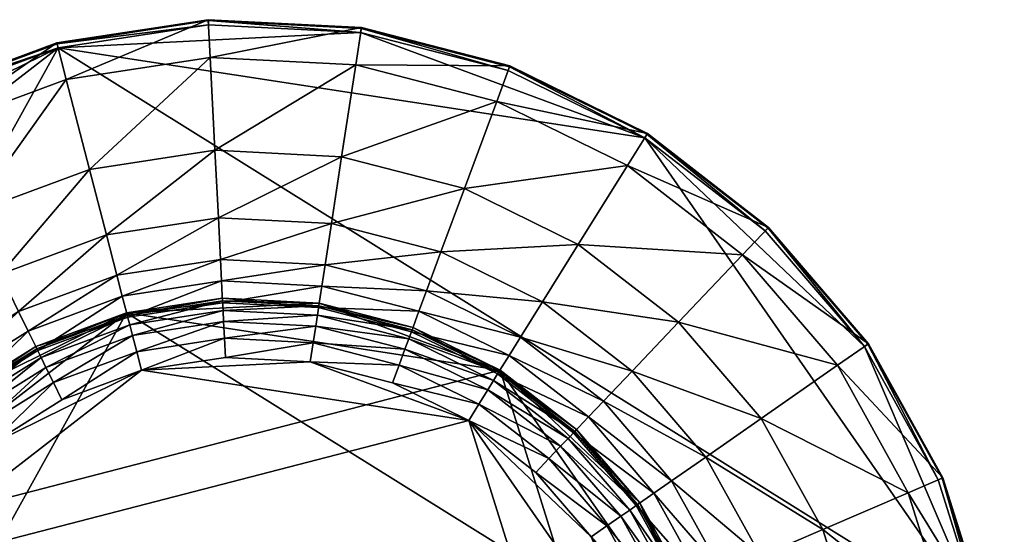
# Model space of a CAD drawing. Header units: millimetres. Extents: x 4582 to 5314, y -8015 to -7904.
# Tile 651 of 656: x 4935 to 5007, y -7942 to -7904. Entities that reach past the tile are written whole.
import ezdxf

# ---------------------------------------------------------------- set-up
doc = ezdxf.new("R2010")
doc.units = ezdxf.units.MM
doc.layers.get('0').update_dxf_attribs({"color": 183})

msp = doc.modelspace()

# ---------------------------------------------------------------- meshes
at = {"color": 252}
mesh = msp.add_polyface(dxfattribs=at)
corners = [(4948.696, -7904.816, -0.186), (4937.696, -7906.502, -0.186), (4937.622, -7906.215, 44.078), (4948.681, -7904.52, 44.078), (4927.26, -7910.367, -0.186), (4927.13, -7910.1, 44.078), (4917.635, -7916.019, 44.078), (4937.605, -7906.148, 121.701), (4948.678, -7904.452, 121.701), (4927.1, -7910.039, 121.701), (4917.593, -7915.965, 121.701), (4938.297, -7908.821, 188.845), (4948.818, -7907.209, 188.845), (4928.315, -7912.518, 188.845), (4919.283, -7918.148, 188.845), (4939.998, -7915.392, 295.37), (4949.161, -7913.988, 295.37), (4931.305, -7918.611, 295.37), (4923.437, -7923.515, 295.37), (4941.237, -7920.176, 369.259), (4949.412, -7918.924, 369.259), (4933.481, -7923.048, 369.259), (4926.462, -7927.423, 369.259), (4957.672, -7919.342, 369.259), (4949.566, -7921.957, 443.148), (4941.998, -7923.117, 443.148), (4934.819, -7925.775, 443.148), (4957.212, -7922.345, 443.148), (4949.646, -7923.536, 517.037), (4942.394, -7924.647, 517.037), (4956.972, -7923.908, 517.037), (4949.726, -7925.124, 590.926), (4942.793, -7926.187, 590.926), (4917.816, -7916.253, -0.186), (4959.81, -7905.38, -0.186)]
mesh.append_faces([[corners[k] for k in face] for face in [(0, 1, 2), (2, 3, 0), (1, 4, 5), (5, 2, 1), (6, 5, 4), (3, 2, 7), (7, 8, 3), (2, 5, 9), (9, 7, 2), (10, 9, 5), (8, 7, 11), (11, 12, 8), (7, 9, 13), (13, 11, 7), (14, 13, 9), (12, 11, 15), (15, 16, 12), (11, 13, 17), (17, 15, 11), (13, 14, 18), (18, 17, 13), (16, 15, 19), (19, 20, 16), (15, 17, 21), (21, 19, 15), (17, 18, 22), (22, 21, 17), (23, 20, 24), (20, 19, 25), (25, 24, 20), (19, 21, 26), (26, 25, 19), (27, 24, 28), (24, 25, 29), (29, 28, 24), (30, 28, 31), (28, 29, 32), (33, 4, 1), (1, 0, 34)]], dxfattribs={"vtx2": -1, "color": 252})
mesh = msp.add_polyface(dxfattribs=at)
corners = [(4970.584, -7908.169, -0.186), (4959.81, -7905.38, -0.186), (4959.855, -7905.087, 44.078), (4970.687, -7907.891, 44.078), (4948.696, -7904.816, -0.186), (4948.681, -7904.52, 44.078), (4959.866, -7905.019, 121.701), (4970.71, -7907.827, 121.701), (4948.678, -7904.452, 121.701), (4959.448, -7907.748, 188.845), (4969.752, -7910.416, 188.845), (4948.818, -7907.209, 188.845), (4958.42, -7914.458, 295.37), (4967.394, -7916.781, 295.37), (4949.161, -7913.988, 295.37), (4957.672, -7919.342, 369.259), (4965.678, -7921.415, 369.259), (4949.412, -7918.924, 369.259), (4957.212, -7922.345, 443.148), (4964.623, -7924.264, 443.148), (4949.566, -7921.957, 443.148), (4971.496, -7927.636, 443.148), (4964.074, -7925.747, 517.037), (4956.972, -7923.908, 517.037), (4949.646, -7923.536, 517.037), (4970.66, -7928.977, 517.037), (4963.522, -7927.238, 590.926), (4956.731, -7925.48, 590.926), (4949.726, -7925.124, 590.926), (4969.819, -7930.327, 590.926), (4963.638, -7926.924, 664.814), (4956.782, -7925.149, 664.814), (4949.709, -7924.791, 664.814), (4937.696, -7906.502, -0.186), (4980.575, -7913.07, -0.186), (4969.996, -7930.043, 664.814), (4942.709, -7925.863, 664.814)]
mesh.append_faces([[corners[k] for k in face] for face in [(33, 1, 34), (35, 31, 36)]], dxfattribs={"vtx0": -1, "vtx1": -1, "vtx2": -1, "color": 252})
mesh.append_faces([[corners[k] for k in face] for face in [(0, 1, 2), (2, 3, 0), (1, 4, 5), (5, 2, 1), (3, 2, 6), (6, 7, 3), (2, 5, 8), (8, 6, 2), (7, 6, 9), (9, 10, 7), (6, 8, 11), (11, 9, 6), (10, 9, 12), (12, 13, 10), (9, 11, 14), (14, 12, 9), (13, 12, 15), (15, 16, 13), (12, 14, 17), (17, 15, 12), (16, 15, 18), (18, 19, 16), (20, 18, 15), (21, 19, 22), (19, 18, 23), (23, 22, 19), (24, 23, 18), (25, 22, 26), (22, 23, 27), (27, 26, 22), (28, 27, 23), (29, 26, 30), (26, 27, 31), (31, 30, 26), (32, 31, 27), (35, 30, 31)]], dxfattribs={"vtx2": -1, "color": 252})
mesh = msp.add_polyface(dxfattribs=at)
corners = [(4996.624, -7928.326, -0.186), (4989.375, -7919.882, -0.186), (4989.579, -7919.667, 44.078), (4996.867, -7928.157, 44.078), (4980.575, -7913.07, -0.186), (4980.732, -7912.819, 44.078), (4970.584, -7908.169, -0.186), (4970.687, -7907.891, 44.078), (4989.627, -7919.618, 121.701), (4996.923, -7928.118, 121.701), (4980.768, -7912.761, 121.701), (4970.71, -7907.827, 121.701), (4987.724, -7921.619, 188.845), (4994.657, -7929.695, 188.845), (4979.308, -7915.104, 188.845), (4969.752, -7910.416, 188.845), (4983.048, -7926.538, 295.37), (4989.087, -7933.572, 295.37), (4975.717, -7920.864, 295.37), (4967.394, -7916.781, 295.37), (4973.103, -7925.058, 369.259), (4979.643, -7930.12, 369.259), (4965.678, -7921.415, 369.259), (4971.496, -7927.636, 443.148), (4964.623, -7924.264, 443.148), (4977.55, -7932.322, 443.148), (4970.66, -7928.977, 517.037), (4964.074, -7925.747, 517.037), (4963.522, -7927.238, 590.926), (4969.819, -7930.327, 590.926), (4963.638, -7926.924, 664.814), (4969.996, -7930.043, 664.814), (4959.81, -7905.38, -0.186), (5005.356, -7948.674, -0.186), (4937.696, -7906.502, -0.186)]
mesh.append_faces([[corners[k] for k in face] for face in [(4, 0, 33), (34, 4, 33)]], dxfattribs={"vtx0": -1, "vtx1": -1, "vtx2": -1, "color": 252})
mesh.append_faces([[corners[k] for k in face] for face in [(0, 1, 2), (2, 3, 0), (1, 4, 5), (5, 2, 1), (4, 6, 7), (7, 5, 4), (3, 2, 8), (8, 9, 3), (2, 5, 10), (10, 8, 2), (5, 7, 11), (11, 10, 5), (9, 8, 12), (12, 13, 9), (8, 10, 14), (14, 12, 8), (10, 11, 15), (15, 14, 10), (13, 12, 16), (16, 17, 13), (12, 14, 18), (18, 16, 12), (14, 15, 19), (19, 18, 14), (16, 18, 20), (20, 21, 16), (18, 19, 22), (22, 20, 18), (21, 20, 23), (20, 22, 24), (24, 23, 20), (25, 23, 26), (27, 26, 23), (28, 29, 26), (30, 31, 29), (32, 6, 4), (4, 1, 0)]], dxfattribs={"vtx2": -1, "color": 252})
mesh = msp.add_polyface(dxfattribs=at)
corners = [(4927.26, -7910.367, -0.186), (4917.816, -7916.253, -0.186), (4917.635, -7916.019, 44.078), (4909.75, -7923.92, -0.186), (4909.525, -7923.727, 44.078), (4903.393, -7933.054, -0.186), (4903.134, -7932.91, 44.078), (4899.004, -7943.281, -0.186), (4898.721, -7943.192, 44.078), (4927.13, -7910.1, 44.078), (4917.593, -7915.965, 121.701), (4909.473, -7923.683, 121.701), (4903.074, -7932.877, 121.701), (4898.656, -7943.172, 121.701), (4927.1, -7910.039, 121.701), (4919.283, -7918.148, 188.845), (4911.568, -7925.481, 188.845), (4905.488, -7934.217, 188.845), (4901.29, -7943.998, 188.845), (4916.718, -7929.902, 295.37), (4923.437, -7923.515, 295.37), (4911.422, -7937.511, 295.37), (4907.767, -7946.03, 295.37), (4920.468, -7933.121, 369.259), (4915.743, -7939.909, 369.259), (4912.482, -7947.509, 369.259), (4918.399, -7941.383, 443.148), (4922.773, -7935.1, 443.148), (4915.38, -7948.419, 443.148), (4919.782, -7942.151, 517.037), (4896.764, -7954.182, -0.186), (4937.696, -7906.502, -0.186), (4899.004, -7976.211, -0.186)]
mesh.append_faces([[corners[k] for k in face] for face in [(5, 1, 31), (32, 5, 31)]], dxfattribs={"vtx0": -1, "vtx1": -1, "vtx2": -1, "color": 252})
mesh.append_faces([[corners[k] for k in face] for face in [(0, 1, 2), (1, 3, 4), (4, 2, 1), (3, 5, 6), (6, 4, 3), (5, 7, 8), (8, 6, 5), (9, 2, 10), (2, 4, 11), (11, 10, 2), (4, 6, 12), (12, 11, 4), (6, 8, 13), (13, 12, 6), (14, 10, 15), (10, 11, 16), (16, 15, 10), (11, 12, 17), (17, 16, 11), (12, 13, 18), (18, 17, 12), (15, 16, 19), (19, 20, 15), (16, 17, 21), (21, 19, 16), (17, 18, 22), (22, 21, 17), (20, 19, 23), (19, 21, 24), (24, 23, 19), (25, 24, 21), (23, 24, 26), (26, 27, 23), (28, 26, 24), (27, 26, 29), (30, 7, 5), (5, 3, 1)]], dxfattribs={"vtx2": -1, "color": 252})
mesh = msp.add_polyface(dxfattribs=at)
corners = [(4920.468, -7933.121, 369.259), (4926.462, -7927.423, 369.259), (4923.437, -7923.515, 295.37), (4933.481, -7923.048, 369.259), (4928.322, -7929.825, 443.148), (4934.819, -7925.775, 443.148), (4922.773, -7935.1, 443.148), (4941.998, -7923.117, 443.148), (4935.515, -7927.195, 517.037), (4942.394, -7924.647, 517.037), (4929.29, -7931.075, 517.037), (4923.973, -7936.13, 517.037), (4919.782, -7942.151, 517.037), (4942.793, -7926.187, 590.926), (4949.726, -7925.124, 590.926), (4949.646, -7923.536, 517.037), (4936.215, -7928.623, 590.926), (4930.263, -7932.333, 590.926), (4925.179, -7937.165, 590.926), (4921.172, -7942.922, 590.926), (4956.731, -7925.48, 590.926), (4949.709, -7924.791, 664.814), (4942.709, -7925.863, 664.814), (4936.068, -7928.323, 664.814), (4930.058, -7932.069, 664.814), (4924.925, -7936.948, 664.814), (4920.88, -7942.76, 664.814), (4899.004, -7976.211, -0.186), (4937.696, -7906.502, -0.186), (5005.356, -7948.674, -0.186), (4956.782, -7925.149, 664.814), (4969.996, -7930.043, 664.814)]
mesh.append_faces([[corners[k] for k in face] for face in [(27, 28, 29), (22, 24, 26), (31, 22, 26)]], dxfattribs={"vtx0": -1, "vtx1": -1, "vtx2": -1, "color": 252})
mesh.append_faces([[corners[k] for k in face] for face in [(0, 1, 2), (3, 1, 4), (4, 5, 3), (1, 0, 6), (6, 4, 1), (7, 5, 8), (8, 9, 7), (5, 4, 10), (10, 8, 5), (4, 6, 11), (11, 10, 4), (12, 11, 6), (13, 14, 15), (9, 8, 16), (16, 13, 9), (8, 10, 17), (17, 16, 8), (10, 11, 18), (18, 17, 10), (11, 12, 19), (19, 18, 11), (20, 14, 21), (14, 13, 22), (22, 21, 14), (13, 16, 23), (23, 22, 13), (16, 17, 24), (24, 23, 16), (17, 18, 25), (25, 24, 17), (18, 19, 26), (26, 25, 18), (30, 21, 22), (22, 23, 24), (24, 25, 26)]], dxfattribs={"vtx2": -1, "color": 252})
at = {"color": 30}
mesh = msp.add_polyface(dxfattribs=at)
corners = [(4956.782, -7925.149, 664.814), (4949.709, -7924.791, 664.814), (4949.709, -7924.791, 730.814), (4942.709, -7925.863, 664.814), (4942.709, -7925.863, 730.814), (4936.068, -7928.323, 664.814), (4936.068, -7928.323, 730.814), (4930.058, -7932.069, 664.814), (4930.058, -7932.069, 730.814), (4924.925, -7936.948, 730.814), (4956.782, -7925.149, 730.814), (4949.709, -7924.791, 796.814), (4942.709, -7925.863, 796.814), (4936.068, -7928.323, 796.814), (4930.058, -7932.069, 796.814), (4924.925, -7936.948, 796.814), (4942.709, -7925.863, 862.814), (4949.709, -7924.791, 862.814), (4936.068, -7928.323, 862.814), (4930.058, -7932.069, 862.814), (4924.925, -7936.948, 862.814), (4942.709, -7925.863, 928.814), (4949.709, -7924.791, 928.814), (4936.068, -7928.323, 928.814), (4930.058, -7932.069, 928.814), (4924.925, -7936.948, 928.814), (4942.709, -7925.863, 994.814), (4949.709, -7924.791, 994.814), (4936.068, -7928.323, 994.814), (4930.058, -7932.069, 994.814), (4924.925, -7936.948, 994.814), (4920.88, -7942.76, 664.814), (4918.087, -7970.224, 664.814), (4985.766, -7952.7, 664.814), (4956.782, -7925.149, 994.814), (4920.88, -7942.76, 994.814), (4969.996, -7930.043, 994.814)]
mesh.append_faces([[corners[k] for k in face] for face in [(31, 7, 3), (32, 31, 3), (32, 3, 33), (26, 29, 35), (36, 26, 35)]], dxfattribs={"vtx0": -1, "vtx1": -1, "vtx2": -1, "color": 30})
mesh.append_faces([[corners[k] for k in face] for face in [(0, 1, 2), (1, 3, 4), (4, 2, 1), (3, 5, 6), (6, 4, 3), (5, 7, 8), (8, 6, 5), (9, 8, 7), (10, 2, 11), (2, 4, 12), (12, 11, 2), (4, 6, 13), (13, 12, 4), (6, 8, 14), (14, 13, 6), (15, 14, 8), (11, 12, 16), (16, 17, 11), (12, 13, 18), (18, 16, 12), (13, 14, 19), (19, 18, 13), (20, 19, 14), (17, 16, 21), (21, 22, 17), (16, 18, 23), (23, 21, 16), (18, 19, 24), (24, 23, 18), (25, 24, 19), (22, 21, 26), (26, 27, 22), (21, 23, 28), (28, 26, 21), (23, 24, 29), (29, 28, 23), (30, 29, 24), (7, 5, 3), (3, 1, 0), (34, 27, 26), (26, 28, 29)]], dxfattribs={"vtx2": -1, "color": 30})
at = {"color": 252}
mesh = msp.add_polyface(dxfattribs=at)
corners = [(4949.709, -7924.791, 994.814), (4942.709, -7925.863, 994.814), (4942.709, -7925.863, 1002.756), (4936.068, -7928.323, 994.814), (4936.068, -7928.323, 1002.756), (4949.709, -7924.791, 1002.756), (4942.709, -7925.863, 1010.697), (4936.068, -7928.323, 1010.697), (4949.709, -7924.791, 1010.697), (4942.709, -7925.863, 1018.638), (4936.068, -7928.323, 1018.638), (4949.709, -7924.791, 1018.638), (4942.709, -7925.863, 1026.579), (4936.068, -7928.323, 1026.579), (4949.709, -7924.791, 1026.579), (4942.709, -7925.863, 1034.52), (4936.068, -7928.323, 1034.52), (4949.709, -7924.791, 1034.52), (4942.709, -7925.863, 1042.462), (4936.068, -7928.323, 1042.462), (4936.068, -7928.323, 1050.403), (4942.709, -7925.863, 1050.403), (4936.068, -7928.323, 1058.344), (4942.709, -7925.863, 1058.344), (4936.068, -7928.323, 1066.285), (4942.709, -7925.863, 1066.285), (4936.068, -7928.323, 1074.226), (4942.709, -7925.863, 1074.226), (4936.068, -7928.323, 1082.167), (4942.709, -7925.863, 1082.167), (4936.068, -7928.323, 1124.866), (4942.709, -7925.863, 1124.866), (4936.152, -7928.494, 1126.178), (4942.757, -7926.048, 1126.178), (4936.464, -7929.129, 1127.176), (4942.934, -7926.733, 1127.176), (4936.817, -7929.848, 1128.138), (4943.135, -7927.508, 1128.138)]
mesh.append_faces([[corners[k] for k in face] for face in [(0, 1, 2), (1, 3, 4), (4, 2, 1), (5, 2, 6), (2, 4, 7), (7, 6, 2), (8, 6, 9), (6, 7, 10), (10, 9, 6), (11, 9, 12), (9, 10, 13), (13, 12, 9), (14, 12, 15), (12, 13, 16), (16, 15, 12), (17, 15, 18), (15, 16, 19), (19, 18, 15), (18, 19, 20), (20, 21, 18), (21, 20, 22), (22, 23, 21), (23, 22, 24), (24, 25, 23), (25, 24, 26), (26, 27, 25), (27, 26, 28), (28, 29, 27), (29, 28, 30), (30, 31, 29), (31, 30, 32), (32, 33, 31), (33, 32, 34), (34, 35, 33), (36, 37, 35)]], dxfattribs={"vtx2": -1, "color": 252})
at = {"color": 30}
mesh = msp.add_polyface(dxfattribs=at)
corners = [(4975.596, -7934.378, 664.814), (4969.996, -7930.043, 664.814), (4969.996, -7930.043, 730.814), (4975.596, -7934.378, 730.814), (4963.638, -7926.924, 664.814), (4963.638, -7926.924, 730.814), (4956.782, -7925.149, 664.814), (4956.782, -7925.149, 730.814), (4949.709, -7924.791, 730.814), (4969.996, -7930.043, 796.814), (4975.596, -7934.378, 796.814), (4963.638, -7926.924, 796.814), (4956.782, -7925.149, 796.814), (4949.709, -7924.791, 796.814), (4969.996, -7930.043, 862.814), (4975.596, -7934.378, 862.814), (4963.638, -7926.924, 862.814), (4956.782, -7925.149, 862.814), (4949.709, -7924.791, 862.814), (4980.209, -7939.751, 862.814), (4975.596, -7934.378, 928.814), (4969.996, -7930.043, 928.814), (4963.638, -7926.924, 928.814), (4956.782, -7925.149, 928.814), (4949.709, -7924.791, 928.814), (4980.209, -7939.751, 928.814), (4975.596, -7934.378, 994.814), (4969.996, -7930.043, 994.814), (4963.638, -7926.924, 994.814), (4956.782, -7925.149, 994.814), (4949.709, -7924.791, 994.814), (4942.709, -7925.863, 664.814), (4980.209, -7939.751, 664.814), (4980.209, -7939.751, 994.814), (4942.709, -7925.863, 994.814)]
mesh.append_faces([[corners[k] for k in face] for face in [(31, 6, 1), (27, 29, 34)]], dxfattribs={"vtx0": -1, "vtx1": -1, "vtx2": -1, "color": 30})
mesh.append_faces([[corners[k] for k in face] for face in [(0, 1, 2), (2, 3, 0), (1, 4, 5), (5, 2, 1), (4, 6, 7), (7, 5, 4), (8, 7, 6), (3, 2, 9), (9, 10, 3), (2, 5, 11), (11, 9, 2), (5, 7, 12), (12, 11, 5), (13, 12, 7), (10, 9, 14), (14, 15, 10), (9, 11, 16), (16, 14, 9), (11, 12, 17), (17, 16, 11), (12, 13, 18), (18, 17, 12), (19, 15, 20), (15, 14, 21), (21, 20, 15), (14, 16, 22), (22, 21, 14), (16, 17, 23), (23, 22, 16), (17, 18, 24), (24, 23, 17), (25, 20, 26), (20, 21, 27), (27, 26, 20), (21, 22, 28), (28, 27, 21), (22, 23, 29), (29, 28, 22), (23, 24, 30), (30, 29, 23), (6, 4, 1), (1, 0, 32), (33, 26, 27), (27, 28, 29)]], dxfattribs={"vtx2": -1, "color": 30})
at = {"color": 252}
mesh = msp.add_polyface(dxfattribs=at)
corners = [(4956.782, -7925.149, 994.814), (4949.709, -7924.791, 994.814), (4949.709, -7924.791, 1002.756), (4942.709, -7925.863, 1002.756), (4956.782, -7925.149, 1002.756), (4949.709, -7924.791, 1010.697), (4942.709, -7925.863, 1010.697), (4956.782, -7925.149, 1010.697), (4949.709, -7924.791, 1018.638), (4942.709, -7925.863, 1018.638), (4956.782, -7925.149, 1018.638), (4949.709, -7924.791, 1026.579), (4942.709, -7925.863, 1026.579), (4956.782, -7925.149, 1026.579), (4949.709, -7924.791, 1034.52), (4942.709, -7925.863, 1034.52), (4942.709, -7925.863, 1042.462), (4949.709, -7924.791, 1042.462), (4942.709, -7925.863, 1050.403), (4949.709, -7924.791, 1050.403), (4942.709, -7925.863, 1058.344), (4949.709, -7924.791, 1058.344), (4942.709, -7925.863, 1066.285), (4949.709, -7924.791, 1066.285), (4942.709, -7925.863, 1074.226), (4949.709, -7924.791, 1074.226), (4942.709, -7925.863, 1082.167), (4949.709, -7924.791, 1082.167), (4942.709, -7925.863, 1124.866), (4949.709, -7924.791, 1124.866), (4942.757, -7926.048, 1126.178), (4949.719, -7924.982, 1126.178), (4942.934, -7926.733, 1127.176), (4949.755, -7925.688, 1127.176), (4956.646, -7926.038, 1127.176), (4949.795, -7926.488, 1128.138), (4943.135, -7927.508, 1128.138), (4956.525, -7926.829, 1128.138), (4949.858, -7927.723, 1129.106), (4943.445, -7928.705, 1129.106), (4956.337, -7928.051, 1129.106), (4949.929, -7929.114, 1129.814), (4942.709, -7925.863, 994.814)]
mesh.append_faces([[corners[k] for k in face] for face in [(0, 1, 2), (3, 2, 1), (4, 2, 5), (6, 5, 2), (7, 5, 8), (9, 8, 5), (10, 8, 11), (12, 11, 8), (13, 11, 14), (15, 14, 11), (16, 17, 14), (17, 16, 18), (18, 19, 17), (19, 18, 20), (20, 21, 19), (21, 20, 22), (22, 23, 21), (23, 22, 24), (24, 25, 23), (25, 24, 26), (26, 27, 25), (27, 26, 28), (28, 29, 27), (29, 28, 30), (30, 31, 29), (31, 30, 32), (32, 33, 31), (34, 33, 35), (33, 32, 36), (36, 35, 33), (37, 35, 38), (35, 36, 39), (39, 38, 35), (40, 38, 41), (42, 1, 0)]], dxfattribs={"vtx2": -1, "color": 252})
mesh = msp.add_polyface(dxfattribs=at)
corners = [(4963.638, -7926.924, 994.814), (4956.782, -7925.149, 994.814), (4956.782, -7925.149, 1002.756), (4949.709, -7924.791, 1002.756), (4949.709, -7924.791, 1010.697), (4956.782, -7925.149, 1010.697), (4949.709, -7924.791, 1018.638), (4956.782, -7925.149, 1018.638), (4949.709, -7924.791, 1026.579), (4956.782, -7925.149, 1026.579), (4949.709, -7924.791, 1034.52), (4956.782, -7925.149, 1034.52), (4949.709, -7924.791, 1042.462), (4956.782, -7925.149, 1042.462), (4949.709, -7924.791, 1050.403), (4956.782, -7925.149, 1050.403), (4949.709, -7924.791, 1058.344), (4956.782, -7925.149, 1058.344), (4949.709, -7924.791, 1066.285), (4956.782, -7925.149, 1066.285), (4949.709, -7924.791, 1074.226), (4956.782, -7925.149, 1074.226), (4949.709, -7924.791, 1082.167), (4956.782, -7925.149, 1082.167), (4949.709, -7924.791, 1124.866), (4956.782, -7925.149, 1124.866), (4963.638, -7926.924, 1124.866), (4956.753, -7925.339, 1126.178), (4949.719, -7924.982, 1126.178), (4963.571, -7927.104, 1126.178), (4956.646, -7926.038, 1127.176), (4949.755, -7925.688, 1127.176), (4963.326, -7927.767, 1127.176), (4956.525, -7926.829, 1128.138), (4949.795, -7926.488, 1128.138), (4963.048, -7928.518, 1128.138), (4956.337, -7928.051, 1129.106), (4949.858, -7927.723, 1129.106), (4962.618, -7929.678, 1129.106), (4956.126, -7929.429, 1129.814), (4949.929, -7929.114, 1129.814), (4942.709, -7925.863, 994.814), (4969.996, -7930.043, 994.814), (4967.706, -7933.717, 1129.814), (4943.794, -7930.054, 1129.814)]
mesh.append_faces([[corners[k] for k in face] for face in [(41, 1, 42), (43, 39, 44)]], dxfattribs={"vtx0": -1, "vtx1": -1, "vtx2": -1, "color": 252})
mesh.append_faces([[corners[k] for k in face] for face in [(0, 1, 2), (3, 2, 1), (4, 5, 2), (6, 7, 5), (8, 9, 7), (10, 11, 9), (11, 10, 12), (12, 13, 11), (13, 12, 14), (14, 15, 13), (15, 14, 16), (16, 17, 15), (17, 16, 18), (18, 19, 17), (19, 18, 20), (20, 21, 19), (21, 20, 22), (22, 23, 21), (23, 22, 24), (24, 25, 23), (26, 25, 27), (25, 24, 28), (28, 27, 25), (29, 27, 30), (27, 28, 31), (31, 30, 27), (32, 30, 33), (34, 33, 30), (35, 33, 36), (37, 36, 33), (38, 36, 39), (40, 39, 36)]], dxfattribs={"vtx2": -1, "color": 252})
mesh = msp.add_polyface(dxfattribs=at)
corners = [(4956.782, -7925.149, 1002.756), (4963.638, -7926.924, 1002.756), (4963.638, -7926.924, 994.814), (4956.782, -7925.149, 1010.697), (4963.638, -7926.924, 1010.697), (4956.782, -7925.149, 1018.638), (4963.638, -7926.924, 1018.638), (4956.782, -7925.149, 1026.579), (4963.638, -7926.924, 1026.579), (4956.782, -7925.149, 1034.52), (4963.638, -7926.924, 1034.52), (4956.782, -7925.149, 1042.462), (4963.638, -7926.924, 1042.462), (4956.782, -7925.149, 1050.403), (4963.638, -7926.924, 1050.403), (4956.782, -7925.149, 1058.344), (4963.638, -7926.924, 1058.344), (4956.782, -7925.149, 1066.285), (4963.638, -7926.924, 1066.285), (4956.782, -7925.149, 1074.226), (4963.638, -7926.924, 1074.226), (4956.782, -7925.149, 1082.167), (4963.638, -7926.924, 1082.167), (4956.782, -7925.149, 1124.866), (4963.638, -7926.924, 1124.866), (4969.996, -7930.043, 1124.866), (4963.571, -7927.104, 1126.178), (4956.753, -7925.339, 1126.178), (4969.895, -7930.206, 1126.178), (4963.326, -7927.767, 1127.176), (4956.646, -7926.038, 1127.176), (4969.52, -7930.806, 1127.176), (4963.048, -7928.518, 1128.138), (4956.525, -7926.829, 1128.138), (4969.097, -7931.485, 1128.138), (4962.618, -7929.678, 1129.106), (4956.337, -7928.051, 1129.106), (4968.443, -7932.535, 1129.106), (4962.134, -7930.984, 1129.814), (4956.126, -7929.429, 1129.814), (4956.782, -7925.149, 994.814), (4969.996, -7930.043, 994.814), (4967.706, -7933.717, 1129.814)]
mesh.append_faces([[corners[k] for k in face] for face in [(0, 1, 2), (1, 0, 3), (3, 4, 1), (4, 3, 5), (5, 6, 4), (6, 5, 7), (7, 8, 6), (8, 7, 9), (9, 10, 8), (10, 9, 11), (11, 12, 10), (12, 11, 13), (13, 14, 12), (14, 13, 15), (15, 16, 14), (16, 15, 17), (17, 18, 16), (18, 17, 19), (19, 20, 18), (20, 19, 21), (21, 22, 20), (22, 21, 23), (23, 24, 22), (25, 24, 26), (27, 26, 24), (28, 26, 29), (30, 29, 26), (31, 29, 32), (33, 32, 29), (34, 32, 35), (36, 35, 32), (37, 35, 38), (39, 38, 35), (40, 2, 41), (42, 38, 39)]], dxfattribs={"vtx2": -1, "color": 252})
mesh = msp.add_polyface(dxfattribs=at)
corners = [(4924.925, -7936.948, 994.814), (4920.88, -7942.76, 994.814), (4920.88, -7942.76, 1002.756), (4918.087, -7949.268, 1002.756), (4924.925, -7936.948, 1002.756), (4920.88, -7942.76, 1010.697), (4918.087, -7949.268, 1010.697), (4924.925, -7936.948, 1010.697), (4920.88, -7942.76, 1018.638), (4918.087, -7949.268, 1018.638), (4924.925, -7936.948, 1018.638), (4920.88, -7942.76, 1026.579), (4918.087, -7949.268, 1026.579), (4924.925, -7936.948, 1026.579), (4920.88, -7942.76, 1034.52), (4918.087, -7949.268, 1034.52), (4924.925, -7936.948, 1034.52), (4920.88, -7942.76, 1042.462), (4918.087, -7949.268, 1042.462), (4924.925, -7936.948, 1042.462), (4920.88, -7942.76, 1050.403), (4918.087, -7949.268, 1050.403), (4924.925, -7936.948, 1050.403), (4920.88, -7942.76, 1058.344), (4918.087, -7949.268, 1058.344), (4918.087, -7949.268, 1066.285), (4920.88, -7942.76, 1066.285), (4918.087, -7949.268, 1074.226), (4920.88, -7942.76, 1074.226), (4918.087, -7949.268, 1082.167), (4920.88, -7942.76, 1082.167), (4918.087, -7949.268, 1124.866), (4920.88, -7942.76, 1124.866), (4924.925, -7936.948, 1124.866), (4921.047, -7942.853, 1126.178), (4918.27, -7949.325, 1126.178), (4925.071, -7937.072, 1126.178), (4921.665, -7943.196, 1127.176), (4918.944, -7949.537, 1127.176), (4925.607, -7937.533, 1127.176), (4922.366, -7943.585, 1128.138), (4919.708, -7949.777, 1128.138), (4926.215, -7938.055, 1128.138), (4923.447, -7944.185, 1129.106), (4920.888, -7950.147, 1129.106), (4927.153, -7938.86, 1129.106), (4924.665, -7944.861, 1129.814), (4928.21, -7939.768, 1129.814), (4922.218, -7950.564, 1129.814), (4918.087, -7970.224, 994.814), (4942.709, -7925.863, 994.814)]
mesh.append_faces([[corners[k] for k in face] for face in [(49, 1, 50)]], dxfattribs={"vtx0": -1, "vtx1": -1, "vtx2": -1, "color": 252})
mesh.append_faces([[corners[k] for k in face] for face in [(0, 1, 2), (3, 2, 1), (4, 2, 5), (6, 5, 2), (7, 5, 8), (9, 8, 5), (10, 8, 11), (12, 11, 8), (13, 11, 14), (15, 14, 11), (16, 14, 17), (18, 17, 14), (19, 17, 20), (21, 20, 17), (22, 20, 23), (24, 23, 20), (25, 26, 23), (26, 25, 27), (27, 28, 26), (28, 27, 29), (29, 30, 28), (30, 29, 31), (31, 32, 30), (33, 32, 34), (35, 34, 32), (36, 34, 37), (38, 37, 34), (39, 37, 40), (41, 40, 37), (42, 40, 43), (44, 43, 40), (45, 43, 46), (46, 47, 45), (48, 46, 43)]], dxfattribs={"vtx2": -1, "color": 252})
mesh = msp.add_polyface(dxfattribs=at)
corners = [(4930.058, -7932.069, 1002.756), (4936.068, -7928.323, 1002.756), (4936.068, -7928.323, 994.814), (4930.058, -7932.069, 1010.697), (4936.068, -7928.323, 1010.697), (4930.058, -7932.069, 1018.638), (4936.068, -7928.323, 1018.638), (4930.058, -7932.069, 1026.579), (4936.068, -7928.323, 1026.579), (4930.058, -7932.069, 1034.52), (4936.068, -7928.323, 1034.52), (4930.058, -7932.069, 1042.462), (4936.068, -7928.323, 1042.462), (4930.058, -7932.069, 1050.403), (4936.068, -7928.323, 1050.403), (4930.058, -7932.069, 1058.344), (4936.068, -7928.323, 1058.344), (4930.058, -7932.069, 1066.285), (4936.068, -7928.323, 1066.285), (4930.058, -7932.069, 1074.226), (4936.068, -7928.323, 1074.226), (4930.058, -7932.069, 1082.167), (4936.068, -7928.323, 1082.167), (4930.058, -7932.069, 1124.866), (4936.068, -7928.323, 1124.866), (4930.175, -7932.22, 1126.178), (4936.152, -7928.494, 1126.178), (4930.608, -7932.779, 1127.176), (4936.464, -7929.129, 1127.176), (4942.934, -7926.733, 1127.176), (4936.817, -7929.848, 1128.138), (4931.098, -7933.412, 1128.138), (4943.135, -7927.508, 1128.138), (4937.361, -7930.958, 1129.106), (4943.445, -7928.705, 1129.106), (4931.855, -7934.39, 1129.106), (4949.858, -7927.723, 1129.106), (4943.794, -7930.054, 1129.814), (4949.929, -7929.114, 1129.814), (4937.975, -7932.209, 1129.814), (4932.708, -7935.492, 1129.814), (4930.058, -7932.069, 994.814), (4942.709, -7925.863, 994.814), (4918.087, -7970.224, 994.814), (4985.766, -7952.7, 994.814), (4956.126, -7929.429, 1129.814), (4924.665, -7944.861, 1129.814), (4967.706, -7933.717, 1129.814)]
mesh.append_faces([[corners[k] for k in face] for face in [(43, 42, 44), (37, 40, 46), (47, 37, 46)]], dxfattribs={"vtx0": -1, "vtx1": -1, "vtx2": -1, "color": 252})
mesh.append_faces([[corners[k] for k in face] for face in [(0, 1, 2), (3, 4, 1), (5, 6, 4), (7, 8, 6), (9, 10, 8), (11, 12, 10), (13, 14, 12), (15, 16, 14), (17, 18, 16), (19, 20, 18), (21, 22, 20), (23, 24, 22), (24, 23, 25), (25, 26, 24), (26, 25, 27), (27, 28, 26), (29, 28, 30), (28, 27, 31), (31, 30, 28), (32, 30, 33), (33, 34, 32), (30, 31, 35), (35, 33, 30), (36, 34, 37), (37, 38, 36), (34, 33, 39), (39, 37, 34), (33, 35, 40), (40, 39, 33), (41, 2, 42), (45, 38, 37), (37, 39, 40)]], dxfattribs={"vtx2": -1, "color": 252})
at = {"color": 30}
mesh = msp.add_polyface(dxfattribs=at)
corners = [(4986.482, -7959.746, 664.814), (4985.766, -7952.7, 664.814), (4985.766, -7952.7, 730.814), (4986.482, -7959.746, 730.814), (4983.646, -7945.943, 664.814), (4983.646, -7945.943, 730.814), (4980.209, -7939.751, 664.814), (4980.209, -7939.751, 730.814), (4975.596, -7934.378, 664.814), (4975.596, -7934.378, 730.814), (4985.766, -7952.7, 796.814), (4986.482, -7959.746, 796.814), (4983.646, -7945.943, 796.814), (4980.209, -7939.751, 796.814), (4975.596, -7934.378, 796.814), (4985.766, -7952.7, 862.814), (4986.482, -7959.746, 862.814), (4983.646, -7945.943, 862.814), (4980.209, -7939.751, 862.814), (4975.596, -7934.378, 862.814), (4985.766, -7952.7, 928.814), (4986.482, -7959.746, 928.814), (4983.646, -7945.943, 928.814), (4980.209, -7939.751, 928.814), (4975.596, -7934.378, 928.814), (4985.766, -7952.7, 994.814), (4986.482, -7959.746, 994.814), (4983.646, -7945.943, 994.814), (4980.209, -7939.751, 994.814), (4975.596, -7934.378, 994.814), (4969.996, -7930.043, 664.814), (4942.709, -7925.863, 664.814), (4969.996, -7930.043, 994.814), (4920.88, -7942.76, 994.814), (4983.646, -7973.548, 994.814), (4985.766, -7966.791, 994.814)]
mesh.append_faces([[corners[k] for k in face] for face in [(30, 6, 1), (31, 30, 1), (25, 28, 32), (32, 33, 34), (25, 32, 34)]], dxfattribs={"vtx0": -1, "vtx1": -1, "vtx2": -1, "color": 30})
mesh.append_faces([[corners[k] for k in face] for face in [(26, 25, 35)]], dxfattribs={"vtx1": -1, "color": 30})
mesh.append_faces([[corners[k] for k in face] for face in [(0, 1, 2), (2, 3, 0), (1, 4, 5), (5, 2, 1), (4, 6, 7), (7, 5, 4), (6, 8, 9), (9, 7, 6), (3, 2, 10), (10, 11, 3), (2, 5, 12), (12, 10, 2), (5, 7, 13), (13, 12, 5), (7, 9, 14), (14, 13, 7), (11, 10, 15), (15, 16, 11), (10, 12, 17), (17, 15, 10), (12, 13, 18), (18, 17, 12), (13, 14, 19), (19, 18, 13), (16, 15, 20), (20, 21, 16), (15, 17, 22), (22, 20, 15), (17, 18, 23), (23, 22, 17), (24, 23, 18), (21, 20, 25), (25, 26, 21), (20, 22, 27), (27, 25, 20), (22, 23, 28), (28, 27, 22), (29, 28, 23), (6, 4, 1), (25, 27, 28)]], dxfattribs={"vtx2": -1, "color": 30})
at = {"color": 252}
mesh = msp.add_polyface(dxfattribs=at)
corners = [(4936.068, -7928.323, 994.814), (4930.058, -7932.069, 994.814), (4930.058, -7932.069, 1002.756), (4924.925, -7936.948, 1002.756), (4936.068, -7928.323, 1002.756), (4930.058, -7932.069, 1010.697), (4924.925, -7936.948, 1010.697), (4936.068, -7928.323, 1010.697), (4930.058, -7932.069, 1018.638), (4924.925, -7936.948, 1018.638), (4936.068, -7928.323, 1018.638), (4930.058, -7932.069, 1026.579), (4924.925, -7936.948, 1026.579), (4936.068, -7928.323, 1026.579), (4930.058, -7932.069, 1034.52), (4924.925, -7936.948, 1034.52), (4936.068, -7928.323, 1034.52), (4930.058, -7932.069, 1042.462), (4924.925, -7936.948, 1042.462), (4936.068, -7928.323, 1042.462), (4930.058, -7932.069, 1050.403), (4924.925, -7936.948, 1050.403), (4936.068, -7928.323, 1050.403), (4930.058, -7932.069, 1058.344), (4924.925, -7936.948, 1058.344), (4936.068, -7928.323, 1058.344), (4930.058, -7932.069, 1066.285), (4924.925, -7936.948, 1066.285), (4936.068, -7928.323, 1066.285), (4930.058, -7932.069, 1074.226), (4924.925, -7936.948, 1074.226), (4936.068, -7928.323, 1074.226), (4930.058, -7932.069, 1082.167), (4924.925, -7936.948, 1082.167), (4936.068, -7928.323, 1082.167), (4930.058, -7932.069, 1124.866), (4924.925, -7936.948, 1124.866), (4925.071, -7937.072, 1126.178), (4930.175, -7932.22, 1126.178), (4925.607, -7937.533, 1127.176), (4930.608, -7932.779, 1127.176), (4926.215, -7938.055, 1128.138), (4931.098, -7933.412, 1128.138), (4927.153, -7938.86, 1129.106), (4931.855, -7934.39, 1129.106), (4928.21, -7939.768, 1129.814), (4932.708, -7935.492, 1129.814), (4920.88, -7942.76, 994.814), (4942.709, -7925.863, 994.814), (4924.665, -7944.861, 1129.814)]
mesh.append_faces([[corners[k] for k in face] for face in [(47, 1, 48)]], dxfattribs={"vtx0": -1, "vtx1": -1, "vtx2": -1, "color": 252})
mesh.append_faces([[corners[k] for k in face] for face in [(0, 1, 2), (3, 2, 1), (4, 2, 5), (6, 5, 2), (7, 5, 8), (9, 8, 5), (10, 8, 11), (12, 11, 8), (13, 11, 14), (15, 14, 11), (16, 14, 17), (18, 17, 14), (19, 17, 20), (21, 20, 17), (22, 20, 23), (24, 23, 20), (25, 23, 26), (27, 26, 23), (28, 26, 29), (30, 29, 26), (31, 29, 32), (33, 32, 29), (34, 32, 35), (36, 35, 32), (37, 38, 35), (39, 40, 38), (40, 39, 41), (41, 42, 40), (42, 41, 43), (43, 44, 42), (44, 43, 45), (45, 46, 44), (46, 45, 49)]], dxfattribs={"vtx2": -1, "color": 252})
mesh = msp.add_polyface(dxfattribs=at)
corners = [(4980.209, -7939.751, 994.814), (4975.596, -7934.378, 994.814), (4975.596, -7934.378, 1002.756), (4980.209, -7939.751, 1002.756), (4975.596, -7934.378, 1010.697), (4980.209, -7939.751, 1010.697), (4975.596, -7934.378, 1018.638), (4980.209, -7939.751, 1018.638), (4975.596, -7934.378, 1026.579), (4980.209, -7939.751, 1026.579), (4975.596, -7934.378, 1034.52), (4980.209, -7939.751, 1034.52), (4975.596, -7934.378, 1042.462), (4980.209, -7939.751, 1042.462), (4975.596, -7934.378, 1050.403), (4980.209, -7939.751, 1050.403), (4975.596, -7934.378, 1058.344), (4980.209, -7939.751, 1058.344), (4975.596, -7934.378, 1066.285), (4980.209, -7939.751, 1066.285), (4975.596, -7934.378, 1074.226), (4980.209, -7939.751, 1074.226), (4975.596, -7934.378, 1082.167), (4980.209, -7939.751, 1082.167), (4980.209, -7939.751, 1124.866), (4975.596, -7934.378, 1124.866), (4975.464, -7934.517, 1126.178), (4980.052, -7939.861, 1126.178), (4974.977, -7935.029, 1127.176), (4979.471, -7940.265, 1127.176), (4974.425, -7935.61, 1128.138), (4978.814, -7940.722, 1128.138), (4973.573, -7936.506, 1129.106), (4977.799, -7941.429, 1129.106), (4980.948, -7947.101, 1129.106), (4976.656, -7942.225, 1129.814), (4972.613, -7937.516, 1129.814), (4969.996, -7930.043, 994.814), (4985.766, -7952.7, 994.814), (4942.709, -7925.863, 994.814), (4967.706, -7933.717, 1129.814), (4981.525, -7953.572, 1129.814), (4924.665, -7944.861, 1129.814), (4979.667, -7971.841, 1129.814)]
mesh.append_faces([[corners[k] for k in face] for face in [(37, 0, 38), (39, 37, 38), (41, 35, 40), (40, 42, 43), (41, 40, 43)]], dxfattribs={"vtx0": -1, "vtx1": -1, "vtx2": -1, "color": 252})
mesh.append_faces([[corners[k] for k in face] for face in [(0, 1, 2), (2, 3, 0), (3, 2, 4), (4, 5, 3), (5, 4, 6), (6, 7, 5), (7, 6, 8), (8, 9, 7), (9, 8, 10), (10, 11, 9), (11, 10, 12), (12, 13, 11), (14, 15, 13), (16, 17, 15), (18, 19, 17), (20, 21, 19), (22, 23, 21), (24, 25, 26), (26, 27, 24), (27, 26, 28), (28, 29, 27), (29, 28, 30), (30, 31, 29), (31, 30, 32), (32, 33, 31), (34, 33, 35), (33, 32, 36), (36, 35, 33), (35, 36, 40)]], dxfattribs={"vtx2": -1, "color": 252})
mesh = msp.add_polyface(dxfattribs=at)
corners = [(4989.087, -7933.572, 295.37), (4983.048, -7926.538, 295.37), (4979.643, -7930.12, 369.259), (4985.03, -7936.395, 369.259), (4989.044, -7943.627, 369.259), (4982.537, -7938.131, 443.148), (4986.253, -7944.825, 443.148), (4977.55, -7932.322, 443.148), (4971.496, -7927.636, 443.148), (4988.545, -7952.129, 443.148), (4984.8, -7945.448, 517.037), (4981.24, -7939.034, 517.037), (4976.461, -7933.468, 517.037), (4970.66, -7928.977, 517.037), (4985.438, -7952.768, 590.926), (4986.148, -7959.746, 590.926), (4987.738, -7959.746, 517.037), (4986.996, -7952.448, 517.037), (4983.338, -7946.075, 590.926), (4979.934, -7939.942, 590.926), (4975.366, -7934.62, 590.926), (4969.819, -7930.327, 590.926), (4985.766, -7952.7, 664.814), (4986.482, -7959.746, 664.814), (4983.646, -7945.943, 664.814), (4980.209, -7939.751, 664.814), (4975.596, -7934.378, 664.814), (4969.996, -7930.043, 664.814), (4920.88, -7942.76, 664.814), (4983.646, -7973.548, 664.814), (4985.766, -7966.791, 664.814)]
mesh.append_faces([[corners[k] for k in face] for face in [(22, 25, 27), (27, 28, 29), (22, 27, 29)]], dxfattribs={"vtx0": -1, "vtx1": -1, "vtx2": -1, "color": 252})
mesh.append_faces([[corners[k] for k in face] for face in [(23, 22, 30)]], dxfattribs={"vtx1": -1, "color": 252})
mesh.append_faces([[corners[k] for k in face] for face in [(0, 1, 2), (2, 3, 0), (4, 3, 5), (5, 6, 4), (3, 2, 7), (7, 5, 3), (8, 7, 2), (9, 6, 10), (6, 5, 11), (11, 10, 6), (5, 7, 12), (12, 11, 5), (13, 12, 7), (14, 15, 16), (17, 10, 18), (18, 14, 17), (10, 11, 19), (19, 18, 10), (11, 12, 20), (20, 19, 11), (12, 13, 21), (21, 20, 12), (15, 14, 22), (22, 23, 15), (14, 18, 24), (24, 22, 14), (18, 19, 25), (25, 24, 18), (19, 20, 26), (26, 25, 19), (20, 21, 27), (27, 26, 20), (22, 24, 25), (25, 26, 27)]], dxfattribs={"vtx2": -1, "color": 252})
mesh = msp.add_polyface(dxfattribs=at)
corners = [(4969.996, -7930.043, 994.814), (4963.638, -7926.924, 994.814), (4963.638, -7926.924, 1002.756), (4969.996, -7930.043, 1002.756), (4963.638, -7926.924, 1010.697), (4969.996, -7930.043, 1010.697), (4963.638, -7926.924, 1018.638), (4969.996, -7930.043, 1018.638), (4963.638, -7926.924, 1026.579), (4969.996, -7930.043, 1026.579), (4963.638, -7926.924, 1034.52), (4969.996, -7930.043, 1034.52), (4963.638, -7926.924, 1042.462), (4969.996, -7930.043, 1042.462), (4963.638, -7926.924, 1050.403), (4969.996, -7930.043, 1050.403), (4963.638, -7926.924, 1058.344), (4969.996, -7930.043, 1058.344), (4963.638, -7926.924, 1066.285), (4969.996, -7930.043, 1066.285), (4963.638, -7926.924, 1074.226), (4969.996, -7930.043, 1074.226), (4963.638, -7926.924, 1082.167), (4969.996, -7930.043, 1082.167), (4963.638, -7926.924, 1124.866), (4969.996, -7930.043, 1124.866), (4975.596, -7934.378, 1124.866), (4969.895, -7930.206, 1126.178), (4963.571, -7927.104, 1126.178), (4975.464, -7934.517, 1126.178), (4969.52, -7930.806, 1127.176), (4963.326, -7927.767, 1127.176), (4974.977, -7935.029, 1127.176), (4969.097, -7931.485, 1128.138), (4963.048, -7928.518, 1128.138), (4974.425, -7935.61, 1128.138), (4968.443, -7932.535, 1129.106), (4962.618, -7929.678, 1129.106), (4973.573, -7936.506, 1129.106), (4967.706, -7933.717, 1129.814), (4972.613, -7937.516, 1129.814), (4962.134, -7930.984, 1129.814)]
mesh.append_faces([[corners[k] for k in face] for face in [(0, 1, 2), (2, 3, 0), (3, 2, 4), (4, 5, 3), (5, 4, 6), (6, 7, 5), (7, 6, 8), (8, 9, 7), (9, 8, 10), (10, 11, 9), (11, 10, 12), (12, 13, 11), (13, 12, 14), (14, 15, 13), (15, 14, 16), (16, 17, 15), (17, 16, 18), (18, 19, 17), (19, 18, 20), (20, 21, 19), (21, 20, 22), (22, 23, 21), (23, 22, 24), (24, 25, 23), (26, 25, 27), (28, 27, 25), (29, 27, 30), (31, 30, 27), (32, 30, 33), (34, 33, 30), (35, 33, 36), (37, 36, 33), (38, 36, 39), (39, 40, 38), (41, 39, 36)]], dxfattribs={"vtx2": -1, "color": 252})
mesh = msp.add_polyface(dxfattribs=at)
corners = [(5006.482, -7959.746, -0.186), (5005.356, -7948.674, -0.186), (5005.647, -7948.615, 44.078), (5006.778, -7959.746, 44.078), (5002.025, -7938.056, -0.186), (5002.297, -7937.939, 44.078), (4996.624, -7928.326, -0.186), (4996.867, -7928.157, 44.078), (5005.714, -7948.601, 121.701), (5006.847, -7959.746, 121.701), (5002.36, -7937.912, 121.701), (4996.923, -7928.118, 121.701), (5003.009, -7949.157, 188.845), (5004.086, -7959.746, 188.845), (4999.823, -7939.001, 188.845), (4994.657, -7929.695, 188.845), (4996.361, -7950.523, 295.37), (4997.299, -7959.746, 295.37), (4993.585, -7941.678, 295.37), (4989.087, -7933.572, 295.37), (4991.52, -7951.518, 369.259), (4992.357, -7959.746, 369.259), (4989.044, -7943.627, 369.259), (4985.03, -7936.395, 369.259), (4988.545, -7952.129, 443.148), (4989.319, -7959.746, 443.148), (4986.253, -7944.825, 443.148), (4986.996, -7952.448, 517.037), (4987.738, -7959.746, 517.037), (4984.8, -7945.448, 517.037), (4985.438, -7952.768, 590.926)]
mesh.append_faces([[corners[k] for k in face] for face in [(0, 1, 2), (2, 3, 0), (1, 4, 5), (5, 2, 1), (4, 6, 7), (7, 5, 4), (3, 2, 8), (8, 9, 3), (2, 5, 10), (10, 8, 2), (5, 7, 11), (11, 10, 5), (9, 8, 12), (12, 13, 9), (8, 10, 14), (14, 12, 8), (10, 11, 15), (15, 14, 10), (13, 12, 16), (16, 17, 13), (12, 14, 18), (18, 16, 12), (14, 15, 19), (19, 18, 14), (17, 16, 20), (20, 21, 17), (16, 18, 22), (22, 20, 16), (18, 19, 23), (23, 22, 18), (21, 20, 24), (24, 25, 21), (20, 22, 26), (26, 24, 20), (25, 24, 27), (27, 28, 25), (29, 27, 24), (28, 27, 30), (6, 4, 1)]], dxfattribs={"vtx2": -1, "color": 252})
mesh = msp.add_polyface(dxfattribs=at)
corners = [(4975.596, -7934.378, 994.814), (4969.996, -7930.043, 994.814), (4969.996, -7930.043, 1002.756), (4975.596, -7934.378, 1002.756), (4969.996, -7930.043, 1010.697), (4975.596, -7934.378, 1010.697), (4969.996, -7930.043, 1018.638), (4975.596, -7934.378, 1018.638), (4969.996, -7930.043, 1026.579), (4975.596, -7934.378, 1026.579), (4969.996, -7930.043, 1034.52), (4975.596, -7934.378, 1034.52), (4969.996, -7930.043, 1042.462), (4975.596, -7934.378, 1042.462), (4980.209, -7939.751, 1042.462), (4975.596, -7934.378, 1050.403), (4969.996, -7930.043, 1050.403), (4980.209, -7939.751, 1050.403), (4975.596, -7934.378, 1058.344), (4969.996, -7930.043, 1058.344), (4980.209, -7939.751, 1058.344), (4975.596, -7934.378, 1066.285), (4969.996, -7930.043, 1066.285), (4980.209, -7939.751, 1066.285), (4975.596, -7934.378, 1074.226), (4969.996, -7930.043, 1074.226), (4980.209, -7939.751, 1074.226), (4975.596, -7934.378, 1082.167), (4969.996, -7930.043, 1082.167), (4980.209, -7939.751, 1082.167), (4975.596, -7934.378, 1124.866), (4969.996, -7930.043, 1124.866), (4969.895, -7930.206, 1126.178), (4975.464, -7934.517, 1126.178), (4969.52, -7930.806, 1127.176), (4974.977, -7935.029, 1127.176), (4969.097, -7931.485, 1128.138), (4974.425, -7935.61, 1128.138), (4968.443, -7932.535, 1129.106), (4973.573, -7936.506, 1129.106), (4980.209, -7939.751, 994.814)]
mesh.append_faces([[corners[k] for k in face] for face in [(0, 1, 2), (2, 3, 0), (3, 2, 4), (4, 5, 3), (5, 4, 6), (6, 7, 5), (7, 6, 8), (8, 9, 7), (9, 8, 10), (10, 11, 9), (11, 10, 12), (12, 13, 11), (14, 13, 15), (13, 12, 16), (16, 15, 13), (17, 15, 18), (15, 16, 19), (19, 18, 15), (20, 18, 21), (18, 19, 22), (22, 21, 18), (23, 21, 24), (21, 22, 25), (25, 24, 21), (26, 24, 27), (24, 25, 28), (28, 27, 24), (29, 27, 30), (27, 28, 31), (31, 30, 27), (32, 33, 30), (34, 35, 33), (36, 37, 35), (38, 39, 37), (1, 0, 40)]], dxfattribs={"vtx2": -1, "color": 252})
mesh = msp.add_polyface(dxfattribs=at)
corners = [(4983.646, -7945.943, 994.814), (4980.209, -7939.751, 994.814), (4980.209, -7939.751, 1002.756), (4983.646, -7945.943, 1002.756), (4980.209, -7939.751, 1010.697), (4983.646, -7945.943, 1010.697), (4980.209, -7939.751, 1018.638), (4983.646, -7945.943, 1018.638), (4980.209, -7939.751, 1026.579), (4983.646, -7945.943, 1026.579), (4980.209, -7939.751, 1034.52), (4983.646, -7945.943, 1034.52), (4980.209, -7939.751, 1042.462), (4983.646, -7945.943, 1042.462), (4980.209, -7939.751, 1050.403), (4983.646, -7945.943, 1050.403), (4980.209, -7939.751, 1058.344), (4983.646, -7945.943, 1058.344), (4980.209, -7939.751, 1066.285), (4983.646, -7945.943, 1066.285), (4980.209, -7939.751, 1074.226), (4983.646, -7945.943, 1074.226), (4980.209, -7939.751, 1082.167), (4983.646, -7945.943, 1082.167), (4980.209, -7939.751, 1124.866), (4975.596, -7934.378, 1124.866), (4983.646, -7945.943, 1124.866), (4980.052, -7939.861, 1126.178), (4983.47, -7946.019, 1126.178), (4979.471, -7940.265, 1127.176), (4982.82, -7946.298, 1127.176), (4978.814, -7940.722, 1128.138), (4982.084, -7946.613, 1128.138), (4984.101, -7953.042, 1128.138), (4980.948, -7947.101, 1129.106), (4977.799, -7941.429, 1129.106), (4981.525, -7953.572, 1129.814), (4982.153, -7959.746, 1129.814), (4983.546, -7959.746, 1129.106), (4982.89, -7953.291, 1129.106), (4979.667, -7947.651, 1129.814), (4976.656, -7942.225, 1129.814), (4981.525, -7965.92, 1129.814)]
mesh.append_faces([[corners[k] for k in face] for face in [(37, 36, 42)]], dxfattribs={"vtx1": -1, "color": 252})
mesh.append_faces([[corners[k] for k in face] for face in [(0, 1, 2), (2, 3, 0), (3, 2, 4), (4, 5, 3), (5, 4, 6), (6, 7, 5), (7, 6, 8), (8, 9, 7), (9, 8, 10), (10, 11, 9), (11, 10, 12), (12, 13, 11), (13, 12, 14), (14, 15, 13), (15, 14, 16), (17, 16, 18), (19, 18, 20), (21, 20, 22), (23, 22, 24), (25, 24, 22), (26, 24, 27), (27, 28, 26), (28, 27, 29), (29, 30, 28), (30, 29, 31), (31, 32, 30), (33, 32, 34), (32, 31, 35), (35, 34, 32), (36, 37, 38), (39, 34, 40), (40, 36, 39), (41, 40, 34), (36, 40, 41)]], dxfattribs={"vtx2": -1, "color": 252})
mesh = msp.add_polyface(dxfattribs=at)
corners = [(4985.766, -7952.7, 994.814), (4983.646, -7945.943, 994.814), (4983.646, -7945.943, 1002.756), (4985.766, -7952.7, 1002.756), (4983.646, -7945.943, 1010.697), (4985.766, -7952.7, 1010.697), (4983.646, -7945.943, 1018.638), (4985.766, -7952.7, 1018.638), (4983.646, -7945.943, 1026.579), (4985.766, -7952.7, 1026.579), (4983.646, -7945.943, 1034.52), (4985.766, -7952.7, 1034.52), (4983.646, -7945.943, 1042.462), (4985.766, -7952.7, 1042.462), (4983.646, -7945.943, 1050.403), (4985.766, -7952.7, 1050.403), (4983.646, -7945.943, 1058.344), (4985.766, -7952.7, 1058.344), (4980.209, -7939.751, 1058.344), (4983.646, -7945.943, 1066.285), (4985.766, -7952.7, 1066.285), (4980.209, -7939.751, 1066.285), (4983.646, -7945.943, 1074.226), (4985.766, -7952.7, 1074.226), (4980.209, -7939.751, 1074.226), (4983.646, -7945.943, 1082.167), (4985.766, -7952.7, 1082.167), (4980.209, -7939.751, 1082.167), (4983.646, -7945.943, 1124.866), (4985.766, -7952.7, 1124.866), (4980.209, -7939.751, 1124.866), (4983.47, -7946.019, 1126.178), (4985.578, -7952.739, 1126.178), (4982.82, -7946.298, 1127.176), (4984.885, -7952.881, 1127.176), (4982.084, -7946.613, 1128.138), (4980.209, -7939.751, 994.814)]
mesh.append_faces([[corners[k] for k in face] for face in [(0, 1, 2), (2, 3, 0), (3, 2, 4), (4, 5, 3), (5, 4, 6), (6, 7, 5), (7, 6, 8), (8, 9, 7), (9, 8, 10), (10, 11, 9), (11, 10, 12), (12, 13, 11), (13, 12, 14), (14, 15, 13), (15, 14, 16), (16, 17, 15), (18, 16, 14), (17, 16, 19), (19, 20, 17), (21, 19, 16), (20, 19, 22), (22, 23, 20), (24, 22, 19), (23, 22, 25), (25, 26, 23), (27, 25, 22), (26, 25, 28), (28, 29, 26), (30, 28, 25), (29, 28, 31), (31, 32, 29), (32, 31, 33), (33, 34, 32), (34, 33, 35), (36, 1, 0)]], dxfattribs={"vtx2": -1, "color": 252})

doc.saveas('drawing.dxf')
